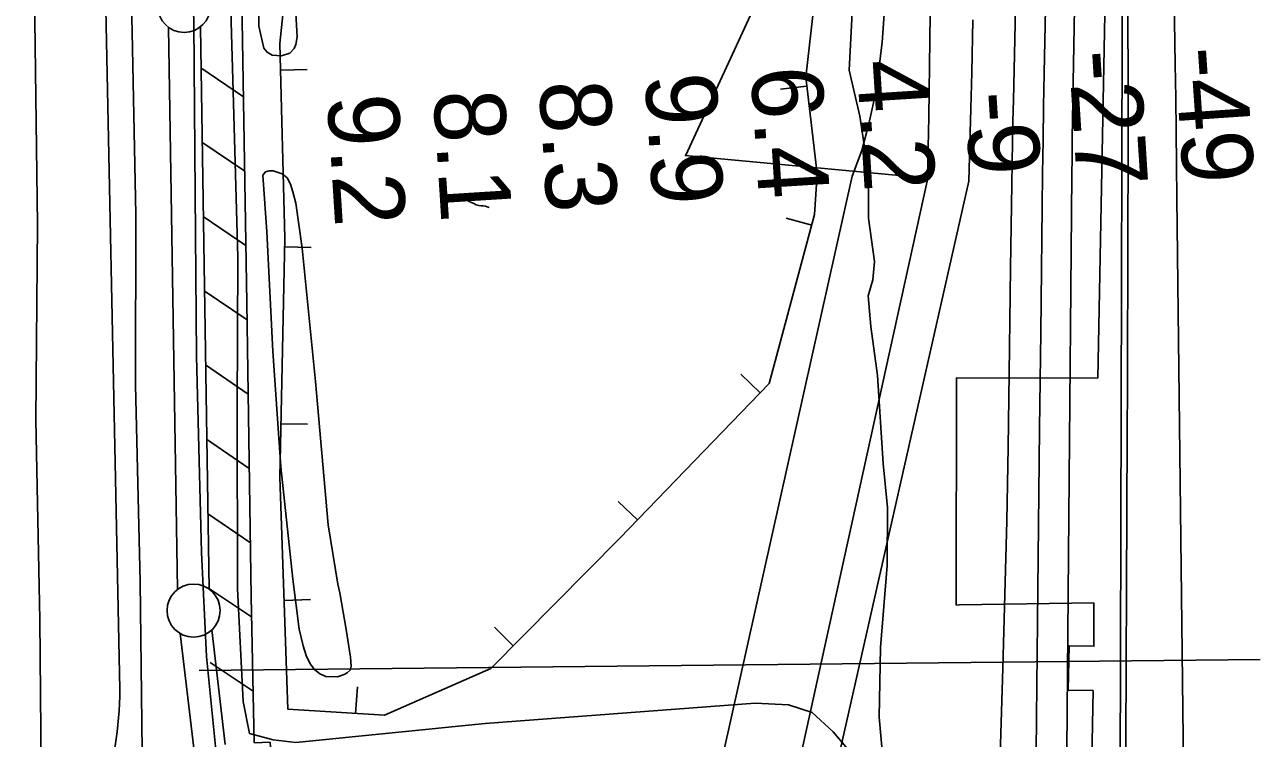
# Model space of a CAD drawing. Extents: x 3625074 to 3663148, y 511451 to 537151.
# Drawn here: x 3657078 to 3658242, y 525000 to 525672 of the extents above; entities that cross this region are included whole.
import ezdxf

# ---------------------------------------------------------------- set-up
doc = ezdxf.new("R2010")
doc.units = 0
for name, color, linetype in [('V-BORW-LINE', 7, 'Continuous'), ('V-CHAN-DOCK', 7, 'Continuous'), ('V-FLOD-BASE', 7, 'Continuous'), ('V-LEVE-TOET', 7, 'Continuous'), ('V-RAIL-TRAK', 7, 'Continuous'), ('V-RIVR-EDGE', 7, 'Continuous'), ('V-RIVR-RANG', 7, 'Continuous'), ('V-ROAD-CNTR', 7, 'Continuous'), ('V-RRAP-FSHR', 7, 'Continuous'), ('V-SITE-VEGE', 7, 'Continuous'), ('V-SURV-LINE', 7, 'Continuous'), ('V-TOPO-DPTH', 7, 'Continuous'), ('V-TOPO-MINR', 7, 'Continuous'), ('V-TOPO-SHOR', 7, 'Continuous'), ('V-TOPO-WATR', 7, 'Continuous')]:
    doc.layers.add(name, color=color, linetype=linetype)

msp = doc.modelspace()

# ---------------------------------------------------------------- linework, layer by layer
at = {"layer": 'V-BORW-LINE'}
for p, q in [((3657318.7, 525629.1), (3657343.7, 525629.7)), ((3657814.5, 525614.1), (3657789.7, 525611.1)), ((3657819.1, 525483.1), (3657795, 525489.6)), ((3657322.4, 525462.5), (3657347.4, 525462)), ((3657770.5, 525325.2), (3657752.5, 525342.6)), ((3657319.1, 525296), (3657344.1, 525295.5)), ((3657654.9, 525205.3), (3657636.9, 525222.6)), ((3657321.9, 525129.4), (3657346.9, 525130.3)), ((3657537.8, 525086.8), (3657520.1, 525104.4)), ((3657389.4, 525023), (3657391, 525048))]:
    msp.add_line(p, q, dxfattribs=at)
for points in [[(3657824.3, 525531.3), (3657824.3, 525531.1), (3657821.8, 525493), (3657778.9, 525333.9), (3657638.3, 525188.1), (3657516.7, 525065.5), (3657416.5, 525021.3), (3657325.4, 525027.1), (3657318, 525245.6), (3657322.6, 525470.9), (3657318.1, 525654.3), (3657335.1, 525819.7), (3657382.4, 525847.2), (3657505.6, 525880), (3657623, 525939.1), (3657720.4, 525968), (3657770.5, 525911.5), (3657834.8, 525810.9), (3657813.5, 525622.5), (3657824.3, 525531.3)], [(3657824.3, 525531.3), (3657813.5, 525622.5), (3657834.8, 525810.9), (3657770.5, 525911.5), (3657720.4, 525968), (3657623, 525939.1), (3657505.6, 525880), (3657382.4, 525847.2), (3657335.1, 525819.7), (3657318.1, 525654.3), (3657322.6, 525470.9), (3657318, 525245.6), (3657325.4, 525027.1), (3657416.5, 525021.3), (3657516.7, 525065.5), (3657638.3, 525188.1), (3657778.9, 525333.9), (3657821.8, 525493), (3657824.3, 525531.1), (3657824.3, 525531.3)]]:
    msp.add_lwpolyline(points, dxfattribs=at)
at = {"layer": 'V-CHAN-DOCK'}
for points in [[(3658109.8, 524965.4), (3658112.6, 526006.5), (3658106.3, 526006.6), (3658106.6, 526179.8), (3658110.1, 526179.7), (3658109.6, 526196.7), (3658104.5, 526197.6), (3658107.9, 526231.5), (3658082.2, 526235.5), (3658080.3, 526213.4), (3658058.1, 526213), (3658056.8, 526180.7), (3658098.6, 526179.9), (3658098.3, 526006.8), (3658050.7, 526008.1), (3658052.6, 526093.9), (3658048.6, 526093.9), (3658046.7, 526008.2), (3658043.9, 525814.6), (3658097.8, 525812.4), (3658088.6, 525339), (3657955.6, 525339.3), (3657955.4, 525125.1), (3657958.4, 525125.2)], [(3657958.4, 525125.2), (3658084.9, 525127.1), (3658085, 525086.4), (3658061.7, 525086.8), (3658060.9, 525045), (3658084.2, 525044.5), (3658083.1, 524980.3), (3657963.2, 524976.4)]]:
    msp.add_lwpolyline(points, dxfattribs=at)
at = {"layer": 'V-FLOD-BASE'}
msp.add_lwpolyline([(3657233.7, 525796.2), (3657236.8, 525673.3), (3657238.1, 525513.2), (3657239.5, 525359.7), (3657244, 525174.8), (3657248.7, 525076.7), (3657257.8, 524988.6), (3657262.7, 524963.7)], dxfattribs=at)
at = {"layer": 'V-LEVE-TOET'}
for points in [[(3657145.3, 527058), (3657144.8, 526994.2), (3657147.8, 526929.2), (3657148.1, 526911.5), (3657148, 526866.7), (3657156.6, 526817), (3657160.7, 526713), (3657164.6, 526537.5), (3657160.9, 526392.9), (3657164.1, 526242.3), (3657167, 526104.1), (3657170.1, 525910.4), (3657172.7, 525791.7), (3657177.1, 525732.3), (3657178.9, 525664.9), (3657182.3, 525493.1), (3657181.9, 525332.5), (3657186.3, 525147), (3657188.2, 524987.5)], [(3657289.3, 525004), (3657283.4, 525034.2), (3657278.2, 525140.5), (3657277.6, 525309.4), (3657278.4, 525452.9), (3657274, 525608.8), (3657268.9, 525784.3)], [(3657290, 524910.1), (3657297.9, 524912.2), (3657330.3, 524907.1), (3657807.8, 524864), (3657843.6, 524863.3), (3657851.6, 524867.7), (3657860.5, 524929.1), (3657864.5, 524963.8), (3657861.4, 524979.5), (3657839.4, 525005.6), (3657819.6, 525023.9), (3657797.3, 525031), (3657766, 525032.7), (3657511.4, 525013.7), (3657333, 524995.5), (3657311.8, 524998.2), (3657289.3, 525004)]]:
    msp.add_lwpolyline(points, dxfattribs=at)
at = {"layer": 'V-RAIL-TRAK'}
msp.add_lwpolyline([(3657078.5, 527006.4), (3657079.1, 526931.5), (3657078.1, 526706.5), (3657079.7, 526492.8), (3657077.6, 526273.8), (3657080.3, 526165.3), (3657080.7, 526149.1), (3657084.5, 526032.7), (3657086.9, 525865.6), (3657087.1, 525676), (3657089.6, 525483.5), (3657088.1, 525299.3), (3657091.9, 525111.5), (3657097.1, 524514.9)], dxfattribs=at)
at = {"layer": 'V-RIVR-EDGE'}
msp.add_lwpolyline([(3657857.4, 525683), (3657854.3, 525629), (3657864.4, 525585.7), (3657872.6, 525531.7), (3657872.5, 525489.7), (3657878.4, 525448.8), (3657876.6, 525431.4), (3657872.3, 525416.4), (3657874.7, 525387.6), (3657881.2, 525341.4), (3657886.4, 525258.5), (3657890.5, 525217.1), (3657890.3, 525162.4), (3657884.1, 525085), (3657882.8, 525019.6), (3657888.6, 524952.9)], dxfattribs=at)
at = {"layer": 'V-RIVR-RANG'}
msp.add_line((3657241.9, 525063.4), (3658241.8, 525073.8), dxfattribs=at)
at = {"layer": 'V-ROAD-CNTR'}
msp.add_lwpolyline([(3657119.1, 527417.7), (3657132.6, 526680.4), (3657150.7, 525854.8), (3657167.2, 525045.6)], dxfattribs=at)
msp.add_arc((3656846.2, 525046.3), 321, 340.849, 359.8717, dxfattribs=at)
at = {"layer": 'V-RRAP-FSHR'}
for p, q in [((3657283.8, 525603.9), (3657243.4, 525631.2)), ((3657284.9, 525533.9), (3657244.5, 525561.2)), ((3657286, 525463.9), (3657245.6, 525491.2)), ((3657287.1, 525393.9), (3657246.7, 525421.3)), ((3657288.2, 525323.9), (3657247.8, 525351.3)), ((3657289.2, 525253.9), (3657248.8, 525281.3)), ((3657290.2, 525183.9), (3657249.8, 525211.3)), ((3657291.4, 525113.9), (3657250.8, 525141.1)), ((3657292.9, 525043.9), (3657252.3, 525071.1))]:
    msp.add_line(p, q, dxfattribs=at)
msp.add_lwpolyline([(3657286.6, 525813.4), (3657286.1, 525802.1), (3657280.6, 525768.5), (3657282.6, 525675.7), (3657286.9, 525409.9), (3657291, 525133.1), (3657293.9, 524995.4), (3657308.8, 524995.9), (3657310.8, 524968.7)], dxfattribs=at)
at = {"layer": 'V-SITE-VEGE'}
for points in [[(3657325.7, 525783.2), (3657332.6, 525688.1), (3657334.3, 525660.6), (3657333.1, 525653.1), (3657331.4, 525649.3), (3657327.5, 525645.1), (3657319.4, 525642.5), (3657310.8, 525643.2), (3657306, 525646), (3657302.8, 525649.8), (3657298.3, 525670.4), (3657297.8, 525764.8), (3657299.7, 525776.6), (3657303.6, 525785.7), (3657313.4, 525792), (3657320.4, 525790.8), (3657324.1, 525788), (3657325.7, 525784.2)], [(3657374.6, 525136.8), (3657380.5, 525102.2), (3657384.4, 525076.2), (3657385.3, 525067.6), (3657384.1, 525063.8), (3657381.4, 525061.2), (3657378.7, 525059.6), (3657372.2, 525057.5), (3657361.4, 525057.7), (3657355.5, 525060.5), (3657350.7, 525064.4), (3657346.5, 525069.9), (3657342.9, 525077.5), (3657339.8, 525086.7), (3657336.3, 525102.4), (3657330.1, 525149.4), (3657319, 525255.3), (3657311.3, 525364.4), (3657305.7, 525476.7), (3657301.8, 525530.1), (3657304.5, 525533.3), (3657307.8, 525534.3), (3657311.6, 525534.3), (3657320.1, 525531.4), (3657324.9, 525527.6), (3657328.1, 525521.6), (3657330.1, 525514.5), (3657333.1, 525503.7), (3657338.9, 525461.5), (3657351.7, 525335.6), (3657363.4, 525200.6), (3657372.6, 525144.9)]]:
    msp.add_lwpolyline(points, close=True, dxfattribs=at)
at = {"layer": 'V-SURV-LINE'}
for points in [[(3657221.4, 525139.7), (3657213.1, 525669.4)], [(3657243.1, 525669.9), (3657251.4, 525140.1)], [(3657236.8, 524990.2), (3657224.1, 525098.3)], [(3657253.9, 525101.8), (3657266.6, 524993.7)]]:
    msp.add_lwpolyline(points, dxfattribs=at)
for centre in [(3657227.8, 525689.6), (3657236.7, 525119.9)]:
    msp.add_circle(centre, 25, dxfattribs=at)
at = {"layer": 'V-TOPO-DPTH'}
for points in [[(3658022.8, 527670.8), (3658091.1, 526803.7), (3658092.8, 526780.6), (3658094.3, 526757.4), (3658095.6, 526734.2), (3658096.6, 526711), (3658105.3, 526493), (3658109.8, 526360.7), (3658113.3, 526228.4), (3658115.3, 526096.1), (3658116.4, 525963.8), (3658117.3, 525586.1), (3658117.3, 525577.3), (3658117.3, 525568.5), (3658117.3, 525559.7), (3658117.3, 525550.9), (3658117, 525474.3), (3658116.9, 525427.2), (3658116.7, 525380), (3658116.6, 525332.9), (3658116.4, 525285.8), (3658112.2, 524346)], [(3658112.2, 524346), (3658116.4, 525285.8), (3658116.6, 525332.9), (3658116.7, 525380), (3658116.9, 525427.2), (3658117, 525474.3), (3658117.3, 525550.9), (3658117.3, 525559.7), (3658117.3, 525568.5), (3658117.3, 525577.3), (3658117.3, 525586.1), (3658116.4, 525963.8), (3658115.3, 526096.1), (3658113.3, 526228.4), (3658109.8, 526360.7), (3658105.3, 526493), (3658096.6, 526711), (3658095.6, 526734.2), (3658094.3, 526757.4), (3658092.8, 526780.6), (3658091.1, 526803.7), (3658022.8, 527670.8)], [(3657928.4, 525527.2), (3657699.9, 525548.5), (3657700, 525548.5), (3657700.5, 525549), (3657773.2, 525706.2), (3657776, 525712), (3657778.9, 525717.7), (3657782.1, 525723.3), (3657785.4, 525728.8), (3657788.4, 525734.4), (3657791, 525740.2), (3657792.8, 525746.3), (3657794.3, 525752.5), (3657815.9, 525882.8), (3657825.7, 525954.5), (3657832.6, 526026.3), (3657835.2, 526098.5), (3657835.1, 526170.8), (3657819.3, 526666.1), (3657817.8, 526700), (3657815.7, 526733.8), (3657812.7, 526767.6), (3657809.1, 526801.3), (3657745.2, 527331.7)], [(3658116.5, 527049.4), (3658119.6, 526991.6), (3658122.6, 526933.8), (3658125.4, 526876.1), (3658127, 526843.1), (3658128.8, 526801.8), (3658130.5, 526760.5), (3658132.1, 526719.2), (3658133.4, 526677.9), (3658152.5, 526066.1), (3658154.9, 525983.7), (3658157, 525901.2), (3658158.7, 525818.8), (3658160.1, 525736.4), (3658161.7, 525634.5), (3658162.1, 525603), (3658162.6, 525571.5), (3658163, 525540), (3658163.3, 525508.5), (3658169.1, 525000), (3658170.3, 524887.9)], [(3658170.3, 524887.9), (3658169.1, 525000), (3658163.3, 525508.5), (3658163, 525540), (3658162.6, 525571.5), (3658162.1, 525603), (3658161.7, 525634.5), (3658160.1, 525736.4), (3658158.7, 525818.8), (3658157, 525901.2), (3658154.9, 525983.7), (3658152.5, 526066.1), (3658133.4, 526677.9), (3658132.1, 526719.2), (3658130.5, 526760.5), (3658128.8, 526801.8), (3658127, 526843.1), (3658125.4, 526876.1), (3658122.6, 526933.8), (3658119.6, 526991.6), (3658116.5, 527049.4)], [(3657667.4, 524341.5), (3657928.4, 525527.2), (3657928.7, 525541.7), (3657929, 525556.1), (3657929.2, 525570.6), (3657929.4, 525585.1), (3657933.6, 525898.9)], [(3657933.6, 525898.9), (3657929.4, 525585.1), (3657929.2, 525570.6), (3657929, 525556.1), (3657928.7, 525541.7), (3657928.4, 525527.2)], [(3657990, 524767.8), (3657999.2, 525065.8), (3658001.2, 525135.2), (3658002.9, 525204.6), (3658004.3, 525274), (3658005.3, 525343.4), (3658006.6, 525442.6), (3658006.9, 525462.4), (3658007.2, 525482.2), (3658007.4, 525502), (3658007.7, 525521.8), (3658008, 525541.6), (3658008.4, 525561.3), (3658008.8, 525581.1), (3658009.2, 525600.9), (3658015.5, 525889.4)], [(3658015.5, 525889.4), (3658009.2, 525600.9), (3658008.8, 525581.1), (3658008.4, 525561.3), (3658008, 525541.6), (3658007.7, 525521.8), (3658007.4, 525502), (3658007.2, 525482.2), (3658006.9, 525462.4), (3658006.6, 525442.6), (3658005.3, 525343.4), (3658004.3, 525274), (3658002.9, 525204.6), (3658001.2, 525135.2), (3657999.2, 525065.8), (3657990, 524767.8)], [(3658066.7, 525687.1), (3658065.2, 525600.3), (3658064.9, 525582.7), (3658064.7, 525565), (3658064.5, 525547.4), (3658064.3, 525529.8), (3658061.4, 525208.8), (3658060.2, 525061.6), (3658059, 524914.3)], [(3658059, 524914.3), (3658060.2, 525061.6), (3658061.4, 525208.8), (3658064.3, 525529.8), (3658064.5, 525547.4), (3658064.7, 525565), (3658064.9, 525582.7), (3658065.2, 525600.3), (3658066.7, 525687.1)]]:
    msp.add_lwpolyline(points, dxfattribs=at)
at = {"layer": 'V-TOPO-MINR'}
for points in [[(3658022.8, 527670.8), (3658091.1, 526803.7), (3658092.8, 526780.6), (3658094.3, 526757.4), (3658095.6, 526734.2), (3658096.6, 526711), (3658105.3, 526493), (3658109.8, 526360.7), (3658113.3, 526228.4), (3658115.3, 526096.1), (3658116.4, 525963.8), (3658117.3, 525586.1), (3658117.3, 525577.3), (3658117.3, 525568.5), (3658117.3, 525559.7), (3658117.3, 525550.9), (3658117, 525474.3), (3658116.9, 525427.2), (3658116.7, 525380), (3658116.6, 525332.9), (3658116.4, 525285.8), (3658112.2, 524346)], [(3657745.2, 527331.7), (3657809.1, 526801.3), (3657812.7, 526767.6), (3657815.7, 526733.8), (3657817.8, 526700), (3657819.3, 526666.1), (3657835.1, 526170.8), (3657835.2, 526098.5), (3657832.6, 526026.3), (3657825.7, 525954.5), (3657815.9, 525882.8), (3657794.3, 525752.5), (3657792.8, 525746.3), (3657791, 525740.2), (3657788.4, 525734.4), (3657785.4, 525728.8), (3657782.1, 525723.3), (3657778.9, 525717.7), (3657776, 525712), (3657773.2, 525706.2), (3657700.5, 525549), (3657700, 525548.5), (3657699.9, 525548.5)], [(3658116.5, 527049.4), (3658119.6, 526991.6), (3658122.6, 526933.8), (3658125.4, 526876.1), (3658127, 526843.1), (3658128.8, 526801.8), (3658130.5, 526760.5), (3658132.1, 526719.2), (3658133.4, 526677.9), (3658152.5, 526066.1), (3658154.9, 525983.7), (3658157, 525901.2), (3658158.7, 525818.8), (3658160.1, 525736.4), (3658161.7, 525634.5), (3658162.1, 525603), (3658162.6, 525571.5), (3658163, 525540), (3658163.3, 525508.5), (3658169.1, 525000), (3658170.3, 524887.9)], [(3658015.5, 525889.4), (3658009.2, 525600.9), (3658008.8, 525581.1), (3658008.4, 525561.3), (3658008, 525541.6), (3658007.7, 525521.8), (3658007.4, 525502), (3658007.2, 525482.2), (3658006.9, 525462.4), (3658006.6, 525442.6), (3658005.3, 525343.4), (3658004.3, 525274), (3658002.9, 525204.6), (3658001.2, 525135.2), (3657999.2, 525065.8), (3657990, 524767.8)], [(3658041.2, 525777.8), (3658038.3, 525626.1), (3658037.7, 525594.7), (3658037.2, 525563.2), (3658036.7, 525531.8), (3658036.3, 525500.4), (3658034.9, 525381.9), (3658033.9, 525291.2), (3658032.9, 525200.5), (3658031.9, 525109.8), (3658031, 525019.1), (3658025.1, 524395.3)], [(3658066.7, 525687.1), (3658065.2, 525600.3), (3658064.9, 525582.7), (3658064.7, 525565), (3658064.5, 525547.4), (3658064.3, 525529.8), (3658061.4, 525208.8), (3658060.2, 525061.6), (3658059, 524914.3)], [(3657887.3, 525681.5), (3657885.4, 525655.5), (3657882.3, 525629.6), (3657878.5, 525603.8), (3657873.1, 525578.4), (3657866.3, 525553.4), (3657857.3, 525529.1), (3657591.2, 524337.9)], [(3657971, 525676.4), (3657969.9, 525627), (3657969.1, 525592.9), (3657968.2, 525558.7), (3657967.3, 525524.6), (3657696.4, 524327.3)]]:
    msp.add_lwpolyline(points, dxfattribs=at)
at = {"layer": 'V-TOPO-SHOR'}
msp.add_lwpolyline([(3657515.1, 525499.6), (3657513.4, 525500.3), (3657511.6, 525500.8), (3657509.7, 525501.1), (3657507.8, 525501.1), (3657505.4, 525501.6), (3657503.1, 525502.3), (3657500.8, 525503.3), (3657498.7, 525504.5), (3657495.5, 525505.7)], dxfattribs=at)
at = {"layer": 'V-TOPO-WATR'}
msp.add_lwpolyline([(3657933.6, 525898.9), (3657929.4, 525585.1), (3657929.2, 525570.6), (3657929, 525556.1), (3657928.7, 525541.7), (3657928.4, 525527.2), (3657667.4, 524341.5)], dxfattribs=at)

# ---------------------------------------------------------------- texts
at = {"layer": 'V-RIVR-RANG'}
for s, rotation, p in [('-27', 273.6183, (3658061.2, 525646.6)), ('-49', 273.9047, (3658160.8, 525649.5)), ('6.4', 273.6183, (3657761.6, 525630.8)), ('4.2', 273.6183, (3657861.4, 525637.4)), ('8.3', 273.6183, (3657562, 525617.7)), ('9.9', 273.6183, (3657661.8, 525624.5)), ('8.1', 273.6183, (3657462.4, 525608.8)), ('-9', 273.6183, (3657963.4, 525607.6)), ('9.2', 273.6183, (3657362.4, 525604.6))]:
    msp.add_text(s, height=67, rotation=rotation, dxfattribs=at).set_placement(p)

doc.saveas('drawing.dxf')
